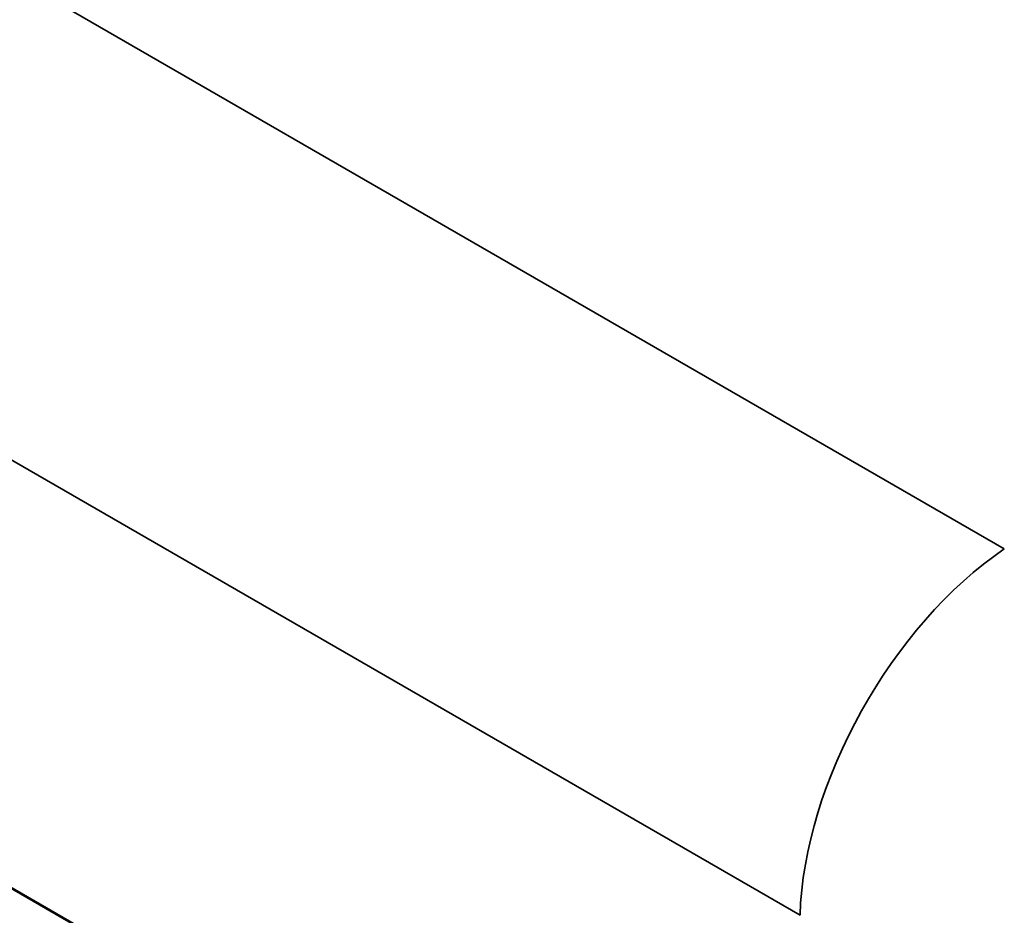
# Model space of a CAD drawing. Header units: millimetres. Extents: x 50 to 3176, y 50 to 2109.
# Tile 309 of 656: x 262 to 265.11, y 1616.44 to 1619.27. Entities that reach past the tile are written whole.
import ezdxf

# ---------------------------------------------------------------- set-up
doc = ezdxf.new("R2010")
doc.units = ezdxf.units.MM
doc.header["$LTSCALE"] = 10
doc.layers.add('Visible (ISO)', color=7, linetype='Continuous', lineweight=50)
doc.layers.add('Visible Narrow (ISO)', color=7, linetype='Continuous', lineweight=35)

msp = doc.modelspace()

# ---------------------------------------------------------------- linework, layer by layer
at = {"layer": 'Visible (ISO)'}
msp.add_line((265.1402, 1614.6968), (230.4736, 1634.7116), dxfattribs=at)
for points, knots in [([(278.8956, 1615.3615), (280.8423, 1616.4855), (282.4761, 1618.1489), (284.9601, 1622.3894), (285.806, 1624.9707), (286.6229, 1630.7942), (286.5902, 1634.0384), (285.6474, 1640.8552), (284.7372, 1644.4266), (282.1326, 1651.5345), (280.439, 1655.0698), (276.4398, 1661.7479), (274.1349, 1664.8896), (269.1456, 1670.4628), (266.462, 1672.8933), (260.9849, 1676.7965), (258.1924, 1678.2684), (252.78, 1680.1), (250.1605, 1680.4602), (247.0478, 1680.1776), (246.3553, 1680.0626), (245.6853, 1679.8977)], [3.926991, 3.926991, 3.926991, 3.926991, 4.244387, 4.244387, 4.563649, 4.563649, 4.884248, 4.884248, 5.204916, 5.204916, 5.525466, 5.525466, 5.845974, 5.845974, 6.166542, 6.166542, 6.487227, 6.487227, 6.80773, 6.80773, 6.902702, 6.902702, 6.902702, 6.902702]), ([(247.0216, 1623.5868), (247.5669, 1623.0001), (248.1204, 1622.4304), (250.9581, 1619.6383), (253.3494, 1617.7034), (258.1756, 1614.5959), (260.61, 1613.4236), (265.3347, 1611.9355), (267.6248, 1611.6197), (271.8821, 1611.8756), (273.8488, 1612.4478), (275.5722, 1613.4428)], [2.733922, 2.733922, 2.733922, 2.733922, 2.803059, 2.803059, 3.084042, 3.084042, 3.365025, 3.365025, 3.646008, 3.646008, 3.926991, 3.926991, 3.926991, 3.926991])]:
    msp.add_open_spline(points, degree=3, knots=knots, dxfattribs=at)
at = {"layer": 'Visible Narrow (ISO)'}
for p, q in [((231.1582, 1637.1979), (265.1084, 1617.5967)), ((264.4633, 1616.4394), (230.5131, 1636.0405))]:
    msp.add_line(p, q, dxfattribs=at)
for centre, major_axis, start_param, end_param in [((260.6456, 1646.9715), (18.25, -31.6099), 0, 2.975711), ((257.3222, 1645.0527), (-18.25, 31.6099), 3.141593, 6.117304), ((257.2161, 1644.9915), (-18.175, 31.48), 1.952201, 6.117304), ((265.17, 1616.8189), (0.5, 0.866), 0.872663, 2.321288)]:
    msp.add_ellipse(centre, major_axis=major_axis, ratio=0.57735, start_param=start_param, end_param=end_param, dxfattribs=at)

doc.saveas('drawing.dxf')
